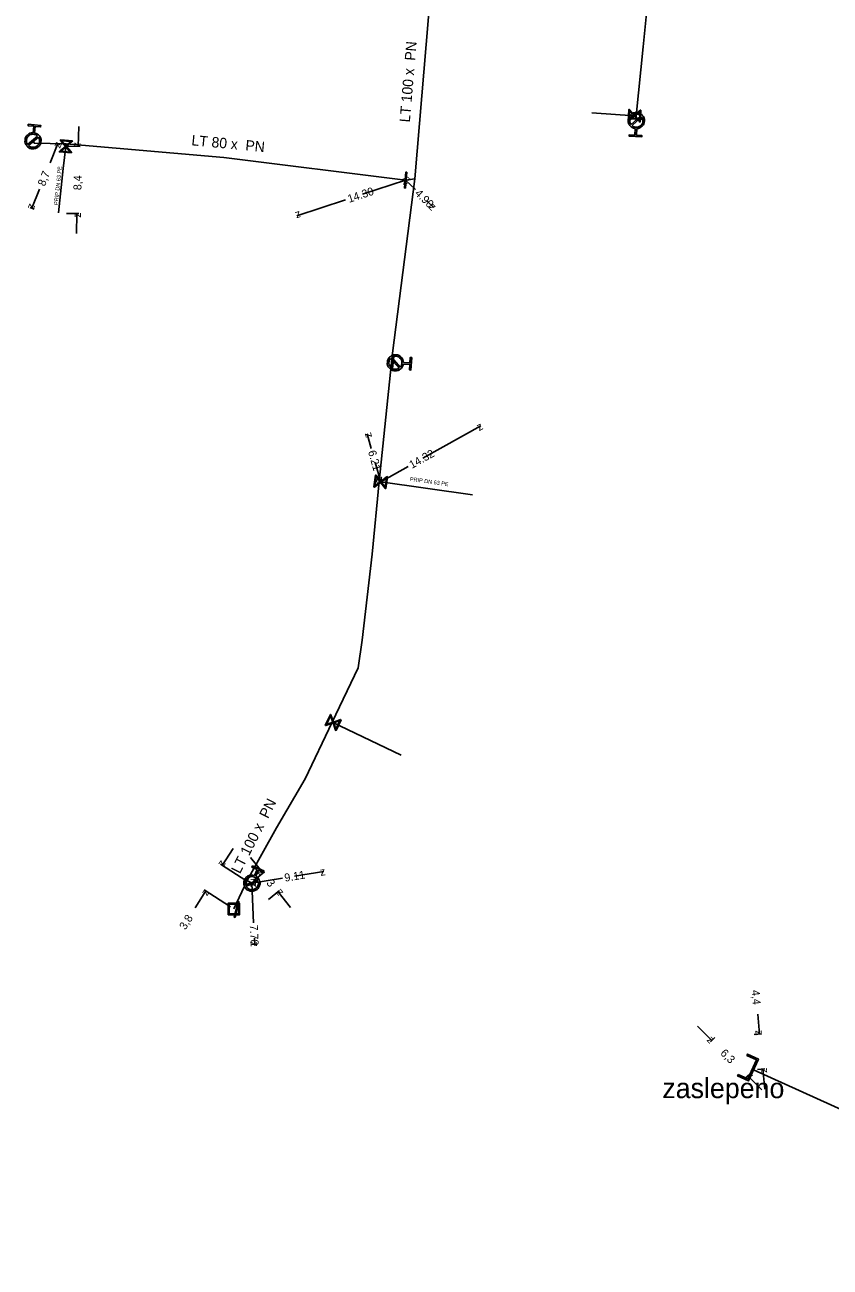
# Model space of a CAD drawing. Extents: x -643544 to -637295, y -1119190 to -1111715.
# Drawn here: x -642544.7 to -642444.2, y -1114368.6 to -1114213.4 of the extents above; entities that cross this region are included whole.
import ezdxf

# ---------------------------------------------------------------- set-up
doc = ezdxf.new("R2010")
doc.units = 0
for name, color, linetype in [('Default', 7, 'Continuous'), ('VP Hydrant', 7, 'Continuous'), ('VP Kótování', 7, 'Continuous'), ('VP Popis nerozlišený', 7, 'Continuous'), ('VP Popis přípojky', 7, 'Continuous'), ('VP Přípojka', 7, 'Continuous'), ('VP Zaslepení řadu', 7, 'Continuous'), ('VP Řad', 7, 'Continuous'), ('VP Řad - popis', 7, 'Continuous'), ('VP Šachta', 7, 'Continuous'), ('VP Šoupě', 7, 'Continuous')]:
    doc.layers.add(name, color=color, linetype=linetype)

msp = doc.modelspace()

# ---------------------------------------------------------------- linework, layer by layer
at = {"layer": 'Default'}
for points in [[(-642468.5, -1114226.38), (-642468.86, -1114226.33), (-642469.11, -1114226.06), (-642469.38, -1114225.75), (-642469.36, -1114225.34), (-642469.34, -1114224.92), (-642469.03, -1114224.65), (-642468.72, -1114224.37), (-642468.31, -1114224.39), (-642467.89, -1114224.41), (-642467.62, -1114224.72), (-642467.34, -1114225.03), (-642467.36, -1114225.44), (-642467.38, -1114225.86), (-642467.69, -1114226.13), (-642467.96, -1114226.38), (-642468.32, -1114226.39)], [(-642467.82, -1114224.78), (-642468.03, -1114224.6), (-642468.32, -1114224.58), (-642468.65, -1114224.56), (-642468.9, -1114224.79), (-642469.15, -1114225.01), (-642469.17, -1114225.35), (-642469.19, -1114225.64), (-642469.02, -1114225.86)], [(-642468.9, -1114226), (-642468.69, -1114226.19), (-642468.4, -1114226.2), (-642468.06, -1114226.22), (-642467.81, -1114226), (-642467.57, -1114225.77), (-642467.55, -1114225.43), (-642467.53, -1114225.14), (-642467.7, -1114224.92)], [(-642543.52, -1114226.93), (-642543.16, -1114226.99), (-642542.93, -1114227.27), (-642542.67, -1114227.59), (-642542.71, -1114228.01), (-642542.74, -1114228.42), (-642543.06, -1114228.68), (-642543.38, -1114228.94), (-642543.8, -1114228.91), (-642544.21, -1114228.87), (-642544.47, -1114228.55), (-642544.74, -1114228.23), (-642544.7, -1114227.82), (-642544.66, -1114227.4), (-642544.34, -1114227.14), (-642544.06, -1114226.9), (-642543.7, -1114226.91)], [(-642543.14, -1114227.32), (-642543.34, -1114227.13), (-642543.63, -1114227.1), (-642543.96, -1114227.07), (-642544.22, -1114227.28), (-642544.48, -1114227.5), (-642544.51, -1114227.83), (-642544.54, -1114228.12), (-642544.38, -1114228.36)], [(-642544.27, -1114228.5), (-642544.07, -1114228.69), (-642543.78, -1114228.72), (-642543.44, -1114228.75), (-642543.18, -1114228.53), (-642542.93, -1114228.32), (-642542.89, -1114227.98), (-642542.87, -1114227.7), (-642543.02, -1114227.46)], [(-642497.46, -1114255.8), (-642497.52, -1114256.16), (-642497.79, -1114256.4), (-642498.1, -1114256.67), (-642498.52, -1114256.64), (-642498.93, -1114256.61), (-642499.2, -1114256.3), (-642499.48, -1114255.99), (-642499.45, -1114255.57), (-642499.42, -1114255.16), (-642499.11, -1114254.89), (-642498.8, -1114254.61), (-642498.38, -1114254.64), (-642497.97, -1114254.67), (-642497.7, -1114254.98), (-642497.45, -1114255.26), (-642497.45, -1114255.62)], [(-642499.05, -1114255.09), (-642499.24, -1114255.3), (-642499.26, -1114255.58), (-642499.28, -1114255.92), (-642499.06, -1114256.17), (-642498.84, -1114256.43), (-642498.5, -1114256.45), (-642498.21, -1114256.47), (-642497.99, -1114256.31)], [(-642497.85, -1114256.19), (-642497.66, -1114255.99), (-642497.64, -1114255.69), (-642497.61, -1114255.36), (-642497.84, -1114255.1), (-642498.06, -1114254.85), (-642498.39, -1114254.83), (-642498.69, -1114254.81), (-642498.91, -1114254.97)], [(-642515.89, -1114319.77), (-642515.57, -1114319.94), (-642515.44, -1114320.28), (-642515.29, -1114320.67), (-642515.45, -1114321.05), (-642515.62, -1114321.43), (-642516, -1114321.58), (-642516.39, -1114321.73), (-642516.77, -1114321.57), (-642517.15, -1114321.4), (-642517.3, -1114321.02), (-642517.45, -1114320.63), (-642517.29, -1114320.25), (-642517.12, -1114319.87), (-642516.74, -1114319.72), (-642516.4, -1114319.58), (-642516.06, -1114319.7)], [(-642515.65, -1114320.27), (-642515.78, -1114320.02), (-642516.05, -1114319.9), (-642516.36, -1114319.77), (-642516.67, -1114319.89), (-642516.98, -1114320.01), (-642517.12, -1114320.32), (-642517.23, -1114320.59), (-642517.16, -1114320.86)], [(-642517.09, -1114321.03), (-642516.96, -1114321.28), (-642516.7, -1114321.39), (-642516.39, -1114321.53), (-642516.07, -1114321.4), (-642515.76, -1114321.28), (-642515.63, -1114320.97), (-642515.51, -1114320.71), (-642515.58, -1114320.44)]]:
    msp.add_open_spline(points, degree=3, dxfattribs=at)
at = {"layer": 'VP Hydrant'}
for points in [[(-642469.02, -1114225.86), (-642467.82, -1114224.78)], [(-642543.7, -1114226.91), (-642543.62, -1114226.09), (-642544.31, -1114226.03), (-642544.29, -1114225.85), (-642542.74, -1114225.99), (-642542.75, -1114226.17), (-642543.44, -1114226.11), (-642543.52, -1114226.93)], [(-642468.32, -1114226.39), (-642468.36, -1114227.21), (-642467.68, -1114227.25), (-642467.69, -1114227.43), (-642469.25, -1114227.35), (-642469.24, -1114227.16), (-642468.55, -1114227.2), (-642468.5, -1114226.38)], [(-642467.7, -1114224.92), (-642468.9, -1114226)], [(-642544.38, -1114228.36), (-642543.14, -1114227.32)], [(-642543.02, -1114227.46), (-642544.27, -1114228.5)], [(-642497.99, -1114256.31), (-642499.05, -1114255.09)], [(-642498.91, -1114254.97), (-642497.85, -1114256.19)], [(-642497.45, -1114255.62), (-642496.63, -1114255.67), (-642496.59, -1114254.98), (-642496.4, -1114255), (-642496.51, -1114256.55), (-642496.69, -1114256.54), (-642496.64, -1114255.85), (-642497.46, -1114255.8)], [(-642516.06, -1114319.7), (-642515.73, -1114318.95), (-642516.36, -1114318.67), (-642516.29, -1114318.5), (-642514.86, -1114319.13), (-642514.93, -1114319.3), (-642515.56, -1114319.02), (-642515.89, -1114319.77)], [(-642517.16, -1114320.86), (-642515.65, -1114320.27)], [(-642515.58, -1114320.44), (-642517.09, -1114321.03)]]:
    msp.add_lwpolyline(points, dxfattribs=at)
at = {"layer": 'VP Kótování'}
for points in [[(-642538, -1114226.11), (-642538.05, -1114228.61)], [(-642541.58, -1114230.66), (-642540.62, -1114228.27)], [(-642540.32, -1114228.39), (-642540.85, -1114228.17)], [(-642539.36, -1114228.58), (-642537.8, -1114228.61)], [(-642542.89, -1114233.95), (-642543.85, -1114236.35)], [(-642502.55, -1114234.59), (-642497.17, -1114232.82)], [(-642495.96, -1114234), (-642497.17, -1114232.82)], [(-642504.67, -1114235.29), (-642510.75, -1114237.3)], [(-642494.48, -1114235.46), (-642493.67, -1114236.25)], [(-642543.55, -1114236.46), (-642544.08, -1114236.25)], [(-642539.53, -1114236.98), (-642537.97, -1114237.01)], [(-642538.27, -1114239.51), (-642538.22, -1114237.01)], [(-642495.03, -1114267.57), (-642487.8, -1114263.52)], [(-642501.47, -1114266.35), (-642501.98, -1114264.54)], [(-642500.97, -1114268.12), (-642500.29, -1114270.52)], [(-642496.85, -1114268.59), (-642500.29, -1114270.52)], [(-642518.73, -1114316.32), (-642520.07, -1114318.43)], [(-642516.55, -1114317.45), (-642514.98, -1114319.4)], [(-642516.99, -1114320.4), (-642520.29, -1114318.29)], [(-642516.17, -1114320.36), (-642514.79, -1114319.25)], [(-642511.05, -1114319.78), (-642507.38, -1114319.18)], [(-642512.55, -1114320.03), (-642516.37, -1114320.65)], [(-642516.15, -1114325.59), (-642516.37, -1114320.65)], [(-642523.47, -1114323.73), (-642522.12, -1114321.63)], [(-642519.03, -1114323.6), (-642522.33, -1114321.49)], [(-642514.3, -1114322.7), (-642512.92, -1114321.59)], [(-642511.55, -1114323.7), (-642513.11, -1114321.75)], [(-642516.06, -1114327.51), (-642516.02, -1114328.42)], [(-642453.2, -1114337.01), (-642452.97, -1114339.5)], [(-642460.71, -1114338.53), (-642458.93, -1114340.29)], [(-642453.64, -1114339.56), (-642452.72, -1114339.48)], [(-642458.56, -1114339.92), (-642459.11, -1114340.47)], [(-642454.08, -1114344.35), (-642454.63, -1114344.9)], [(-642453.23, -1114343.94), (-642452.31, -1114343.86)], [(-642452.33, -1114346.37), (-642452.56, -1114343.88)], [(-642452.68, -1114346.48), (-642454.46, -1114344.72)]]:
    msp.add_lwpolyline(points, dxfattribs=at)
at = {"layer": 'VP Přípojka'}
for points in [[(-642493.83, -1114206.75), (-642493.56, -1114206.79), (-642482.22, -1114207.72), (-642466.64, -1114209.32), (-642466.92, -1114210.36), (-642467.51, -1114216.16), (-642468.39, -1114224.79), (-642468.43, -1114225.17), (-642468.36, -1114225.39)], [(-642468.39, -1114224.79), (-642468.59, -1114224.78), (-642473.92, -1114224.44)], [(-642543.7, -1114227.91), (-642543.58, -1114228.21)], [(-642539.57, -1114228.3), (-642539.6, -1114228.62), (-642539.95, -1114231.36), (-642540.53, -1114236.92)], [(-642498.45, -1114255.64), (-642498.78, -1114255.6), (-642498.92, -1114255.59)], [(-642500.48, -1114270.49), (-642500.29, -1114270.52), (-642488.81, -1114272.13)], [(-642506.34, -1114300.52), (-642497.73, -1114304.66)], [(-642516.37, -1114320.65), (-642516.67, -1114320.48), (-642516.96, -1114320.31)]]:
    msp.add_lwpolyline(points, dxfattribs=at)
at = {"layer": 'VP Zaslepení řadu'}
msp.add_lwpolyline([(-642455.64, -1114344.57), (-642454.44, -1114345.11), (-642453.36, -1114342.72), (-642454.56, -1114342.18), (-642454.48, -1114342.01), (-642453.11, -1114342.62), (-642454.35, -1114345.36), (-642455.72, -1114344.74), (-642455.64, -1114344.57)], dxfattribs=at)
at = {"layer": 'VP Řad'}
for points in [[(-642496.03, -1114232.65), (-642494.02, -1114208.93)], [(-642496.03, -1114232.65), (-642497.17, -1114232.82), (-642519.89, -1114229.99), (-642539.57, -1114228.3), (-642543.58, -1114228.21)], [(-642518.61, -1114323.87), (-642516.96, -1114320.31), (-642513.3, -1114313.74), (-642509.72, -1114307.62), (-642506.34, -1114300.52), (-642503.12, -1114293.77), (-642502.6, -1114290.31), (-642501.34, -1114279.54), (-642500.48, -1114270.49), (-642498.92, -1114255.59), (-642498.8, -1114254.45), (-642496.03, -1114232.65)], [(-642402.85, -1114368.62), (-642404.13, -1114367.77), (-642417.98, -1114360.23), (-642420.33, -1114359.09), (-642453.73, -1114343.99)]]:
    msp.add_lwpolyline(points, dxfattribs=at)
at = {"layer": 'VP Šachta'}
for points in [[(-642517.9, -1114323.15), (-642517.9, -1114324.6), (-642519.32, -1114324.6), (-642519.32, -1114323.15), (-642517.9, -1114323.15)], [(-642519.2, -1114323.27), (-642519.2, -1114324.48), (-642518.02, -1114324.48), (-642518.02, -1114323.27), (-642519.2, -1114323.27)]]:
    msp.add_lwpolyline(points, dxfattribs=at)
at = {"layer": 'VP Šoupě'}
for points in [[(-642467.8, -1114224.07), (-642467.88, -1114225.57), (-642467.95, -1114225.56), (-642468.03, -1114225.47), (-642468.59, -1114224.84), (-642469.31, -1114225.49), (-642469.38, -1114225.49), (-642469.3, -1114223.99), (-642469.23, -1114223.99), (-642468.59, -1114224.72), (-642467.96, -1114224.16), (-642467.87, -1114224.07), (-642467.8, -1114224.07)], [(-642469.28, -1114225.34), (-642468.65, -1114224.78), (-642469.21, -1114224.15), (-642469.28, -1114225.34)], [(-642467.9, -1114224.22), (-642468.53, -1114224.78), (-642467.97, -1114225.41), (-642467.9, -1114224.22)], [(-642467.68, -1114225.26), (-642469.18, -1114225.17), (-642469.18, -1114225.08), (-642467.68, -1114225.16), (-642467.68, -1114225.26)], [(-642538.91, -1114229.43), (-642540.41, -1114229.31), (-642540.4, -1114229.24), (-642540.3, -1114229.16), (-642539.66, -1114228.62), (-642540.29, -1114227.88), (-642540.29, -1114227.81), (-642538.79, -1114227.93), (-642538.8, -1114228), (-642539.54, -1114228.63), (-642538.99, -1114229.26), (-642538.91, -1114229.36), (-642538.91, -1114229.43)], [(-642540.15, -1114227.92), (-642539.6, -1114228.56), (-642538.96, -1114228.01), (-642540.15, -1114227.92)], [(-642539.06, -1114229.32), (-642539.61, -1114228.68), (-642540.24, -1114229.23), (-642539.06, -1114229.32)], [(-642497.01, -1114231.83), (-642497.21, -1114233.82), (-642497.33, -1114233.81), (-642497.13, -1114231.82), (-642497.01, -1114231.83)], [(-642498.64, -1114254.86), (-642498.83, -1114256.35), (-642498.92, -1114256.34), (-642498.73, -1114254.85), (-642498.64, -1114254.86)], [(-642499.44, -1114269.88), (-642499.65, -1114271.37), (-642499.72, -1114271.36), (-642499.79, -1114271.25), (-642500.3, -1114270.58), (-642501.07, -1114271.17), (-642501.14, -1114271.16), (-642500.93, -1114269.67), (-642500.86, -1114269.68), (-642500.28, -1114270.46), (-642499.61, -1114269.95), (-642499.51, -1114269.87), (-642499.44, -1114269.88)], [(-642501.02, -1114271.02), (-642500.35, -1114270.51), (-642500.86, -1114269.84), (-642501.02, -1114271.02)], [(-642499.56, -1114270.02), (-642500.23, -1114270.53), (-642499.72, -1114271.2), (-642499.56, -1114270.02)], [(-642505.21, -1114300.23), (-642505.86, -1114301.58), (-642505.92, -1114301.56), (-642505.96, -1114301.43), (-642506.24, -1114300.64), (-642507.15, -1114300.96), (-642507.21, -1114300.93), (-642506.56, -1114299.58), (-642506.5, -1114299.61), (-642506.19, -1114300.53), (-642505.39, -1114300.25), (-642505.27, -1114300.2), (-642505.21, -1114300.23)], [(-642507.06, -1114300.84), (-642506.27, -1114300.56), (-642506.55, -1114299.76), (-642507.06, -1114300.84)], [(-642505.37, -1114300.33), (-642506.16, -1114300.61), (-642505.88, -1114301.4), (-642505.37, -1114300.33)], [(-642517.97, -1114323), (-642518.47, -1114324.94), (-642518.59, -1114324.91), (-642518.09, -1114322.97), (-642517.97, -1114323)]]:
    msp.add_lwpolyline(points, dxfattribs=at)

# ---------------------------------------------------------------- texts
at = {"layer": 'VP Kótování'}
for s, rotation, p in [('z', 68.2081, (-642540.34, -1114228.92)), ('z', 268.8419, (-642538.54, -1114228.1)), ('8,7', 68.2081, (-642542.24, -1114233.67)), ('8,4', 88.8419, (-642537.66, -1114234.09)), ('z', 18.2563, (-642497.49, -1114233.45)), ('z', 135.5705, (-642496.46, -1114232.81)), ('14.30', 18.2563, (-642504.23, -1114235.67)), ('4.90', 315.5705, (-642496.1, -1114234.57)), ('z', 248.2081, (-642544.13, -1114235.7)), ('z', 88.8419, (-642537.73, -1114237.52)), ('z', 198.2563, (-642510.43, -1114236.67)), ('z', 315.5706, (-642494.38, -1114236.26)), ('z', 29.2684, (-642487.99, -1114264.2)), ('z', 105.7807, (-642501.36, -1114264.89)), ('6.21', 285.7807, (-642501.88, -1114266.73)), ('14.32', 29.2684, (-642496.39, -1114268.91)), ('z', 209.2684, (-642500.1, -1114269.84)), ('z', 285.7808, (-642500.91, -1114270.17)), ('z', 237.4301, (-642520.23, -1114317.73)), ('z', 308.6663, (-642515.69, -1114319.33)), ('9.11', 9.2866, (-642512.23, -1114320.48)), ('z', 9.2866, (-642507.79, -1114319.75)), ('z', 92.5792, (-642515.85, -1114321.13)), ('z', 189.2865, (-642515.96, -1114320.08)), ('3', 308.6663, (-642514.62, -1114320.65)), ('z', 57.4301, (-642521.97, -1114322.32)), ('z', 128.6663, (-642512.41, -1114321.82)), ('3,8', 57.4301, (-642524.68, -1114326.56)), ('7.78', 272.5792, (-642516.64, -1114325.86)), ('z', 272.5791, (-642516.54, -1114327.94)), ('4,4', 275.326, (-642453.98, -1114334.03)), ('z', 275.326, (-642453.51, -1114339.05)), ('z', 315.3049, (-642459.64, -1114340.3)), ('6,3', 315.3049, (-642457.95, -1114341.97)), ('z', 135.3049, (-642453.75, -1114344.72)), ('z', 95.326, (-642452.02, -1114344.33))]:
    msp.add_text(s, height=1, rotation=rotation, dxfattribs=at).set_placement(p)
at = {"layer": 'VP Popis nerozlišený'}
msp.add_text('zaslepeno', height=2.5, dxfattribs=at).set_placement((-642465.12, -1114347.51))
at = {"layer": 'VP Popis přípojky'}
for rotation, p in [(84.0446, (-642540.6, -1114235.96)), (352.0258, (-642496.67, -1114270.4))]:
    msp.add_text('PRIP DN 63 PE', height=0.5, rotation=rotation, dxfattribs=at).set_placement(p)
at = {"layer": 'VP Řad - popis'}
for s, rotation, p in [('LT 100 x  PN ', 85.1556, (-642496.65, -1114225.65)), ('LT 80 x  PN ', 354.637, (-642523.96, -1114228.47)), ('LT 100 x  PN ', 63.0314, (-642517.87, -1114319.56))]:
    msp.add_text(s, height=1.3, rotation=rotation, dxfattribs=at).set_placement(p)

doc.saveas('drawing.dxf')
